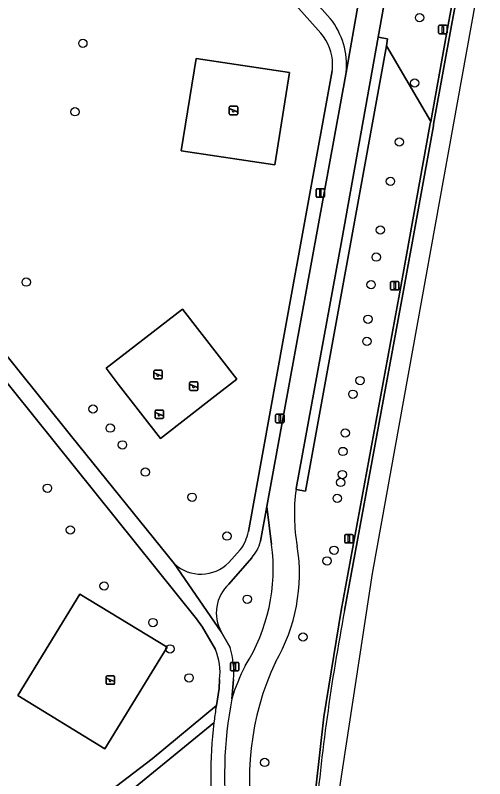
# Model space of a CAD drawing. Extents: x 161483 to 162250, y 379484 to 380833.
# Drawn here: x 162180.1 to 162235.3, y 380393.9 to 380483.7 of the extents above; entities that cross this region are included whole.
import ezdxf

# ---------------------------------------------------------------- set-up
doc = ezdxf.new("R2010")
doc.units = 0
for name, color, linetype in [('IMGEO_Berm_open', 7, 'Continuous'), ('IMGEO_Boom', 7, 'Continuous'), ('IMGEO_Fietspad_gesloten', 7, 'Continuous'), ('IMGEO_Groenvoorziening', 7, 'Continuous'), ('IMGEO_Lichtmast', 7, 'Continuous'), ('IMGEO_Rijbaan_lokaal_gesloten', 7, 'Continuous'), ('IMGEO_Speelvoorziening', 7, 'Continuous'), ('IMGEO_Terreindeel_gesloten', 7, 'Continuous'), ('IMGEO_Terreindeel_zand', 7, 'Continuous'), ('IMGEO_Voetpad_halfverhard', 7, 'Continuous'), ('IMGEO_Voetpad_onverhard', 7, 'Continuous')]:
    doc.layers.add(name, color=color, linetype=linetype)

msp = doc.modelspace()

# ---------------------------------------------------------------- linework, layer by layer
at = {"layer": 'IMGEO_Berm_open'}
for points in [[(162229.255, 380470.66), (162229.293, 380470.869), (162231.478, 380482.876), (162233.129, 380491.607), (162232.736, 380491.681), (162231.085, 380482.95), (162228.945, 380471.189), (162228.9, 380470.943), (162228.856, 380470.69), (162225.267, 380450.921), (162218.421, 380413.721), (162216.365, 380401.217), (162214.967, 380388.622), (162214.561, 380383.298), (162214.555, 380383.226), (162213.487, 380369.235), (162213.886, 380369.205), (162214.986, 380383.614), (162215.366, 380388.592)], [(162218.82, 380413.691), (162225.666, 380450.891), (162229.255, 380470.66)]]:
    msp.add_lwpolyline(points, dxfattribs=at)
msp.add_arc((162456.253, 380368.23), 241.746, 169.16071, 175.1682, dxfattribs=at)
at = {"layer": 'IMGEO_Boom'}
for centre in [(162227.635, 380483.372), (162188.052, 380480.357), (162227.055, 380475.701), (162187.127, 380472.311), (162225.254, 380468.764), (162224.21, 380464.139), (162223.028, 380458.423), (162222.54, 380455.234), (162181.401, 380452.299), (162221.937, 380451.995), (162221.577, 380447.944), (162221.443, 380445.34), (162220.64, 380440.729), (162219.793, 380439.127), (162189.246, 380437.385), (162191.268, 380435.141), (162218.901, 380434.567), (162192.706, 380433.167), (162218.626, 380432.395), (162195.397, 380429.968), (162218.556, 380429.69), (162218.358, 380428.754), (162183.897, 380428.076), (162200.892, 380427.024), (162217.961, 380426.891), (162186.58, 380423.176), (162204.997, 380422.458), (162217.584, 380420.799), (162216.761, 380419.54), (162190.551, 380416.594), (162207.378, 380415.034), (162196.284, 380412.289), (162213.936, 380410.595), (162198.302, 380409.195), (162200.548, 380405.791), (162209.425, 380395.852)]:
    msp.add_circle(centre, 0.489, dxfattribs=at)
at = {"layer": 'IMGEO_Fietspad_gesloten'}
msp.add_lwpolyline([(162213.12, 380427.923), (162213.129, 380427.988), (162213.138, 380428.052), (162218.506, 380457.281), (162222.763, 380481.102), (162225.428, 380496.012), (162222.433, 380496.357), (162219.003, 380476.944), (162209.69, 380425.922), (162210.247, 380421.474)], dxfattribs=at)
for centre, radius, start, end in [((162233.613, 380425.034), 20.696, 171.97535, 190.4558), ((162188.824, 380418.659), 21.607, 327.96033, 7.48647), ((162193.013, 380418.044), 20.505, 329.5197, 9.0751), ((162224.22, 380398.038), 19.38, 151.80147, 164.1358), ((162240.147, 380393.914), 32.505, 155.01643, 192.15342), ((162250.711, 380394.46), 45.998, 168.87447, 188.25375)]:
    msp.add_arc(centre, radius, start, end, dxfattribs=at)
at = {"layer": 'IMGEO_Groenvoorziening'}
for points in [[(162216.026, 380481.54), (162201.079, 380498.364), (162199.287, 380498.542), (162196.37, 380498.998), (162195.66, 380491.532), (162195.513, 380489.989), (162191.581, 380490.363), (162191.671, 380491.308), (162179.255, 380492.568), (162173.23, 380452.17), (162173.072, 380451.107), (162186.766, 380434.127), (162198.794, 380419.217)], [(162219.003, 380476.944), (162222.433, 380496.357), (162203.974, 380498.08), (162217.123, 380483.295)], [(162228.856, 380470.69), (162228.9, 380470.943), (162228.945, 380471.189), (162223.735, 380480.077), (162214.223, 380427.725), (162213.12, 380427.923)], [(162207.515, 380422.99), (162211.731, 380446.131), (162217.376, 380477.122)], [(162208.749, 380378.984), (162214.561, 380383.298), (162214.967, 380388.622), (162216.365, 380401.217), (162218.421, 380413.721), (162225.267, 380450.921), (162228.856, 380470.69)], [(162172.687, 380448.441), (162171.968, 380443.55), (162169.786, 380428.27), (162161.191, 380370.053), (162161.455, 380369.692), (162174.428, 380379.679), (162196.186, 380396.285), (162203.746, 380402.541), (162204.088, 380404.55), (162204.137, 380405.59)], [(162203.634, 380409.134), (162202.137, 380411.761), (162201.429, 380412.744), (162172.687, 380448.441)], [(162210.247, 380421.474), (162209.69, 380425.922), (162208.935, 380421.841)], [(162205.215, 380419.368), (162206.55, 380420.824)], [(162207.91, 380419.912), (162205.225, 380416.818)], [(162204.322, 380411.19), (162205.352, 380409.347)], [(162205.775, 380405.6), (162205.578, 380403.336)], [(162203.456, 380400.513), (162191.169, 380390.478), (162174.901, 380378.015), (162162.518, 380368.237), (162163.103, 380367.436), (162197.166, 380365.341), (162203.509, 380364.89), (162203.843, 380369.969)]]:
    msp.add_lwpolyline(points, dxfattribs=at)
for points in [[(162232.736, 380491.681), (162233.129, 380491.607), (162233.537, 380493.897), (162233.617, 380495.146), (162225.428, 380496.012), (162222.763, 380481.102), (162223.884, 380480.9), (162223.735, 380480.077), (162228.945, 380471.189), (162231.085, 380482.95)], [(162213.12, 380427.923), (162214.223, 380427.725), (162223.735, 380480.077), (162223.884, 380480.9), (162222.763, 380481.102), (162218.506, 380457.281), (162213.138, 380428.052), (162213.129, 380427.988)], [(162199.621, 380467.744), (162201.382, 380478.595), (162212.356, 380476.916), (162210.636, 380466.065)], [(162203.569, 380438.885), (162197.164, 380433.926), (162192.224, 380440.307), (162190.777, 380442.176), (162199.759, 380449.129), (162206.146, 380440.88)], [(162180.408, 380403.715), (162190.643, 380397.451), (162197.959, 380409.404), (162187.706, 380415.639)], [(162187.706, 380415.639), (162197.959, 380409.404), (162190.643, 380397.451), (162180.408, 380403.715)]]:
    msp.add_lwpolyline(points, close=True, dxfattribs=at)
for centre, radius, start, end in [((162210.323, 380477.828), 8.725, 354.18385, 38.79539), ((162211.665, 380477.792), 5.75, 1.11184, 40.67569), ((162211.53, 380477.798), 5.885, 353.40422, 1.03177), ((162233.613, 380425.034), 20.696, 171.97535, 190.4558), ((162202.424, 380423.96), 5.183, 322.7625, 349.20948), ((162204.34, 380423.046), 4.75, 318.72306, 345.30786), ((162188.824, 380418.659), 21.607, 327.96033, 7.48647), ((162193.013, 380418.044), 20.505, 329.5197, 9.0751), ((162201.927, 380422.573), 4.592, 226.9682, 315.72611), ((162208.354, 380413.43), 4.612, 132.71982, 209.0496), ((162196.842, 380406.362), 7.336, 353.95673, 22.19935), ((162195.768, 380406.368), 10.037, 355.61337, 17.26837), ((162224.22, 380398.038), 19.38, 151.80147, 164.1358), ((162240.147, 380393.914), 32.505, 155.01643, 192.15342), ((162252.746, 380394.565), 49.647, 173.11857, 187.97079)]:
    msp.add_arc(centre, radius, start, end, dxfattribs=at)
at = {"layer": 'IMGEO_Lichtmast'}
for p, q in [((162229.878, 380481.581), (162229.878, 380482.381)), ((162229.878, 380482.381), (162229.878, 380481.581)), ((162229.978, 380482.481), (162230.768, 380482.481)), ((162230.768, 380482.481), (162229.978, 380482.481)), ((162230.868, 380482.381), (162230.868, 380481.581)), ((162230.868, 380481.581), (162230.868, 380482.381)), ((162230.768, 380481.481), (162229.978, 380481.481)), ((162229.978, 380481.481), (162230.768, 380481.481)), ((162215.479, 380462.372), (162215.479, 380463.172)), ((162215.479, 380463.172), (162215.479, 380462.372)), ((162215.579, 380463.272), (162216.369, 380463.272)), ((162216.369, 380463.272), (162215.579, 380463.272)), ((162216.469, 380463.172), (162216.469, 380462.372)), ((162216.469, 380462.372), (162216.469, 380463.172)), ((162216.369, 380462.272), (162215.579, 380462.272)), ((162215.579, 380462.272), (162216.369, 380462.272)), ((162224.222, 380451.474), (162224.222, 380452.274)), ((162224.222, 380452.274), (162224.222, 380451.474)), ((162224.322, 380452.374), (162225.112, 380452.374)), ((162225.112, 380452.374), (162224.322, 380452.374)), ((162225.212, 380452.274), (162225.212, 380451.474)), ((162225.212, 380451.474), (162225.212, 380452.274)), ((162225.112, 380451.374), (162224.322, 380451.374)), ((162224.322, 380451.374), (162225.112, 380451.374)), ((162210.811, 380436.782), (162211.601, 380436.782)), ((162211.601, 380436.782), (162210.811, 380436.782)), ((162210.711, 380435.882), (162210.711, 380436.682)), ((162210.711, 380436.682), (162210.711, 380435.882)), ((162211.701, 380436.682), (162211.701, 380435.882)), ((162211.701, 380435.882), (162211.701, 380436.682)), ((162211.601, 380435.782), (162210.811, 380435.782)), ((162210.811, 380435.782), (162211.601, 380435.782)), ((162218.841, 380421.748), (162218.841, 380422.548)), ((162218.841, 380422.548), (162218.841, 380421.748)), ((162218.941, 380422.648), (162219.731, 380422.648)), ((162219.731, 380422.648), (162218.941, 380422.648)), ((162219.831, 380422.548), (162219.831, 380421.748)), ((162219.831, 380421.748), (162219.831, 380422.548)), ((162219.731, 380421.648), (162218.941, 380421.648)), ((162218.941, 380421.648), (162219.731, 380421.648)), ((162205.409, 380406.718), (162205.409, 380407.518)), ((162205.409, 380407.518), (162205.409, 380406.718)), ((162205.509, 380407.618), (162206.299, 380407.618)), ((162206.299, 380407.618), (162205.509, 380407.618)), ((162206.399, 380407.518), (162206.399, 380406.718)), ((162206.399, 380406.718), (162206.399, 380407.518)), ((162206.299, 380406.618), (162205.509, 380406.618)), ((162205.509, 380406.618), (162206.299, 380406.618))]:
    msp.add_line(p, q, dxfattribs=at)
for points in [[(162230.298, 380482.356), (162230.448, 380482.356), (162230.448, 380481.606), (162230.298, 380481.606), (162230.298, 380482.356)], [(162215.899, 380463.147), (162216.049, 380463.147), (162216.049, 380462.397), (162215.899, 380462.397), (162215.899, 380463.147)], [(162224.642, 380452.249), (162224.792, 380452.249), (162224.792, 380451.499), (162224.642, 380451.499), (162224.642, 380452.249)], [(162211.131, 380436.657), (162211.281, 380436.657), (162211.281, 380435.907), (162211.131, 380435.907), (162211.131, 380436.657)], [(162219.261, 380422.523), (162219.411, 380422.523), (162219.411, 380421.773), (162219.261, 380421.773), (162219.261, 380422.523)], [(162205.829, 380407.493), (162205.979, 380407.493), (162205.979, 380406.743), (162205.829, 380406.743), (162205.829, 380407.493)]]:
    msp.add_lwpolyline(points, dxfattribs=at)
for centre, start, end in [((162229.978, 380482.381), 90, 180), ((162229.978, 380482.381), 90, 180), ((162230.768, 380482.381), 0, 90), ((162230.768, 380482.381), 360, 90), ((162229.978, 380481.581), 180, 270), ((162229.978, 380481.581), 180, 270), ((162230.768, 380481.581), 270, 0), ((162230.768, 380481.581), 270, 0), ((162215.579, 380463.172), 90, 180), ((162215.579, 380463.172), 90, 180), ((162216.369, 380463.172), 0, 90), ((162216.369, 380463.172), 360, 90), ((162215.579, 380462.372), 180, 270), ((162215.579, 380462.372), 180, 270), ((162216.369, 380462.372), 270, 0), ((162216.369, 380462.372), 270, 0), ((162224.322, 380452.274), 90, 180), ((162224.322, 380452.274), 90, 180), ((162225.112, 380452.274), 0, 90), ((162225.112, 380452.274), 360, 90), ((162224.322, 380451.474), 180, 270), ((162224.322, 380451.474), 180, 270), ((162225.112, 380451.474), 270, 0), ((162225.112, 380451.474), 270, 0), ((162210.811, 380436.682), 90, 180), ((162210.811, 380436.682), 90, 180), ((162211.601, 380436.682), 0, 90), ((162211.601, 380436.682), 360, 90), ((162210.811, 380435.882), 180, 270), ((162210.811, 380435.882), 180, 270), ((162211.601, 380435.882), 270, 0), ((162211.601, 380435.882), 270, 0), ((162218.941, 380422.548), 90, 180), ((162218.941, 380422.548), 90, 180), ((162219.731, 380422.548), 0, 90), ((162219.731, 380422.548), 360, 90), ((162218.941, 380421.748), 180, 270), ((162218.941, 380421.748), 180, 270), ((162219.731, 380421.748), 270, 0), ((162219.731, 380421.748), 270, 0), ((162205.509, 380407.518), 90, 180), ((162205.509, 380407.518), 90, 180), ((162206.299, 380407.518), 0, 90), ((162206.299, 380407.518), 360, 90), ((162205.509, 380406.718), 180, 270), ((162205.509, 380406.718), 180, 270), ((162206.299, 380406.718), 270, 0), ((162206.299, 380406.718), 270, 0)]:
    msp.add_arc(centre, 0.1, start, end, dxfattribs=at)
at = {"layer": 'IMGEO_Rijbaan_lokaal_gesloten'}
msp.add_lwpolyline([(162215.927, 380369.051), (162217.494, 380387.779), (162222.121, 380418.077), (162235.298, 380491.209), (162233.129, 380491.607), (162231.478, 380482.876), (162229.293, 380470.869), (162229.255, 380470.66), (162225.666, 380450.891), (162218.82, 380413.691)], dxfattribs=at)
msp.add_arc((162456.253, 380368.23), 241.746, 169.16071, 175.1682, dxfattribs=at)
at = {"layer": 'IMGEO_Speelvoorziening'}
for p, q in [((162205.271, 380472.071), (162205.271, 380472.871)), ((162205.271, 380472.871), (162205.271, 380472.071)), ((162205.34, 380472.696), (162206.216, 380472.343)), ((162205.371, 380472.971), (162206.161, 380472.971)), ((162206.161, 380472.971), (162205.371, 380472.971)), ((162206.261, 380472.871), (162206.261, 380472.071)), ((162206.261, 380472.071), (162206.261, 380472.871)), ((162205.654, 380472.499), (162205.315, 380472.636)), ((162206.161, 380471.971), (162205.371, 380471.971)), ((162205.371, 380471.971), (162206.161, 380471.971)), ((162206.192, 380472.283), (162205.852, 380472.42)), ((162196.403, 380441.033), (162196.403, 380441.833)), ((162196.403, 380441.833), (162196.403, 380441.033)), ((162196.786, 380441.461), (162196.447, 380441.598)), ((162196.472, 380441.658), (162197.348, 380441.305)), ((162196.503, 380441.933), (162197.293, 380441.933)), ((162197.293, 380441.933), (162196.503, 380441.933)), ((162197.324, 380441.245), (162196.984, 380441.382)), ((162197.393, 380441.833), (162197.393, 380441.033)), ((162197.393, 380441.033), (162197.393, 380441.833)), ((162197.293, 380440.933), (162196.503, 380440.933)), ((162196.503, 380440.933), (162197.293, 380440.933)), ((162200.6, 380439.682), (162200.6, 380440.482)), ((162200.6, 380440.482), (162200.6, 380439.682)), ((162200.7, 380440.582), (162201.49, 380440.582)), ((162201.49, 380440.582), (162200.7, 380440.582)), ((162201.59, 380440.482), (162201.59, 380439.682)), ((162201.59, 380439.682), (162201.59, 380440.482)), ((162200.983, 380440.11), (162200.644, 380440.247)), ((162200.669, 380440.307), (162201.545, 380439.954)), ((162201.49, 380439.582), (162200.7, 380439.582)), ((162200.7, 380439.582), (162201.49, 380439.582)), ((162201.521, 380439.894), (162201.181, 380440.031)), ((162196.546, 380436.365), (162196.546, 380437.165)), ((162196.546, 380437.165), (162196.546, 380436.365)), ((162196.929, 380436.793), (162196.59, 380436.93)), ((162196.615, 380436.99), (162197.491, 380436.637)), ((162196.646, 380437.265), (162197.436, 380437.265)), ((162197.436, 380437.265), (162196.646, 380437.265)), ((162197.536, 380437.165), (162197.536, 380436.365)), ((162197.536, 380436.365), (162197.536, 380437.165)), ((162197.436, 380436.265), (162196.646, 380436.265)), ((162196.646, 380436.265), (162197.436, 380436.265)), ((162197.467, 380436.577), (162197.127, 380436.714)), ((162190.796, 380405.138), (162190.796, 380405.938)), ((162190.796, 380405.938), (162190.796, 380405.138)), ((162191.179, 380405.566), (162190.84, 380405.703)), ((162190.865, 380405.763), (162191.741, 380405.41)), ((162190.896, 380406.038), (162191.686, 380406.038)), ((162191.686, 380406.038), (162190.896, 380406.038)), ((162191.717, 380405.35), (162191.377, 380405.487)), ((162191.786, 380405.938), (162191.786, 380405.138)), ((162191.786, 380405.138), (162191.786, 380405.938)), ((162191.686, 380405.038), (162190.896, 380405.038)), ((162190.896, 380405.038), (162191.686, 380405.038))]:
    msp.add_line(p, q, dxfattribs=at)
for centre, radius, start, end in [((162205.371, 380472.871), 0.1, 90, 180), ((162205.371, 380472.871), 0.1, 90, 180), ((162205.328, 380472.666), 0.0327, 68.07798, 248.07798), ((162206.161, 380472.871), 0.1, 0, 90), ((162206.161, 380472.871), 0.1, 360, 90), ((162205.371, 380472.071), 0.1, 180, 270), ((162205.371, 380472.071), 0.1, 180, 270), ((162205.733, 380472.409), 0.12, 130.99278, 5.16318), ((162206.161, 380472.071), 0.1, 270, 0), ((162206.161, 380472.071), 0.1, 270, 0), ((162206.204, 380472.313), 0.0327, 248.07798, 68.07798), ((162196.503, 380441.833), 0.1, 90, 180), ((162196.503, 380441.833), 0.1, 90, 180), ((162196.46, 380441.628), 0.0327, 68.07798, 248.07798), ((162196.865, 380441.371), 0.12, 130.99278, 5.16318), ((162197.293, 380441.833), 0.1, 0, 90), ((162197.293, 380441.833), 0.1, 360, 90), ((162197.336, 380441.275), 0.0327, 248.07798, 68.07798), ((162196.503, 380441.033), 0.1, 180, 270), ((162196.503, 380441.033), 0.1, 180, 270), ((162197.293, 380441.033), 0.1, 270, 0), ((162197.293, 380441.033), 0.1, 270, 0), ((162200.7, 380440.482), 0.1, 90, 180), ((162200.7, 380440.482), 0.1, 90, 180), ((162201.49, 380440.482), 0.1, 0, 90), ((162201.49, 380440.482), 0.1, 360, 90), ((162200.7, 380439.682), 0.1, 180, 270), ((162200.7, 380439.682), 0.1, 180, 270), ((162200.657, 380440.277), 0.0327, 68.07798, 248.07798), ((162201.062, 380440.02), 0.12, 130.99278, 5.16318), ((162201.49, 380439.682), 0.1, 270, 0), ((162201.49, 380439.682), 0.1, 270, 0), ((162201.533, 380439.924), 0.0327, 248.07798, 68.07798), ((162196.646, 380437.165), 0.1, 90, 180), ((162196.646, 380437.165), 0.1, 90, 180), ((162196.603, 380436.96), 0.0327, 68.07798, 248.07798), ((162197.008, 380436.703), 0.12, 130.99278, 5.16318), ((162197.436, 380437.165), 0.1, 0, 90), ((162197.436, 380437.165), 0.1, 360, 90), ((162196.646, 380436.365), 0.1, 180, 270), ((162196.646, 380436.365), 0.1, 180, 270), ((162197.436, 380436.365), 0.1, 270, 0), ((162197.436, 380436.365), 0.1, 270, 0), ((162197.479, 380436.607), 0.0327, 248.07798, 68.07798), ((162190.896, 380405.938), 0.1, 90, 180), ((162190.896, 380405.938), 0.1, 90, 180), ((162190.853, 380405.733), 0.0327, 68.07798, 248.07798), ((162191.258, 380405.476), 0.12, 130.99278, 5.16318), ((162191.686, 380405.938), 0.1, 0, 90), ((162191.686, 380405.938), 0.1, 360, 90), ((162191.729, 380405.38), 0.0327, 248.07798, 68.07798), ((162190.896, 380405.138), 0.1, 180, 270), ((162190.896, 380405.138), 0.1, 180, 270), ((162191.686, 380405.138), 0.1, 270, 0), ((162191.686, 380405.138), 0.1, 270, 0)]:
    msp.add_arc(centre, radius, start, end, dxfattribs=at)
at = {"layer": 'IMGEO_Terreindeel_gesloten'}
msp.add_lwpolyline([(162212.356, 380476.916), (162201.382, 380478.595), (162199.621, 380467.744), (162210.636, 380466.065)], close=True, dxfattribs=at)
at = {"layer": 'IMGEO_Terreindeel_zand'}
msp.add_lwpolyline([(162192.224, 380440.307), (162197.164, 380433.926), (162203.569, 380438.885), (162206.146, 380440.88), (162199.759, 380449.129), (162190.777, 380442.176)], close=True, dxfattribs=at)
at = {"layer": 'IMGEO_Voetpad_halfverhard'}
for points in [[(162217.123, 380483.295), (162203.974, 380498.08), (162201.137, 380498.358), (162201.079, 380498.364), (162216.026, 380481.54)], [(162217.376, 380477.122), (162211.731, 380446.131), (162207.515, 380422.99)], [(162208.935, 380421.841), (162209.69, 380425.922), (162219.003, 380476.944)], [(162205.352, 380409.347), (162204.322, 380411.19), (162198.794, 380419.217), (162186.766, 380434.127), (162173.072, 380451.107), (162172.931, 380450.13), (162172.687, 380448.441), (162201.429, 380412.744), (162202.137, 380411.761), (162203.634, 380409.134)], [(162206.55, 380420.824), (162205.215, 380419.368)], [(162205.225, 380416.818), (162207.91, 380419.912)], [(162198.794, 380419.217), (162204.322, 380411.19)], [(162204.137, 380405.59), (162204.088, 380404.55), (162203.746, 380402.541), (162203.696, 380402.249)], [(162205.578, 380403.336), (162205.775, 380405.6)]]:
    msp.add_lwpolyline(points, dxfattribs=at)
for centre, radius, start, end in [((162210.323, 380477.828), 8.725, 354.18385, 38.79539), ((162211.665, 380477.792), 5.75, 1.11184, 40.67569), ((162211.53, 380477.798), 5.885, 353.40422, 1.03177), ((162202.424, 380423.96), 5.183, 322.7625, 349.20948), ((162204.34, 380423.046), 4.75, 318.72306, 345.30786), ((162201.927, 380422.573), 4.592, 226.9682, 315.72611), ((162208.354, 380413.43), 4.612, 132.71982, 209.0496), ((162196.842, 380406.362), 7.336, 353.95673, 22.19935), ((162195.768, 380406.368), 10.037, 355.61337, 17.26837), ((162250.711, 380394.46), 45.998, 168.87447, 188.25375), ((162250.746, 380394.86), 47.626, 171.0746, 173.18303), ((162252.746, 380394.565), 49.647, 173.11857, 187.97079)]:
    msp.add_arc(centre, radius, start, end, dxfattribs=at)
at = {"layer": 'IMGEO_Voetpad_onverhard'}
msp.add_lwpolyline([(162203.696, 380402.249), (162203.746, 380402.541), (162196.186, 380396.285), (162174.428, 380379.679), (162161.455, 380369.692), (162162.518, 380368.237), (162174.901, 380378.015), (162191.169, 380390.478), (162203.456, 380400.513)], dxfattribs=at)
msp.add_arc((162250.746, 380394.86), 47.626, 171.0746, 173.18303, dxfattribs=at)

doc.saveas('drawing.dxf')
